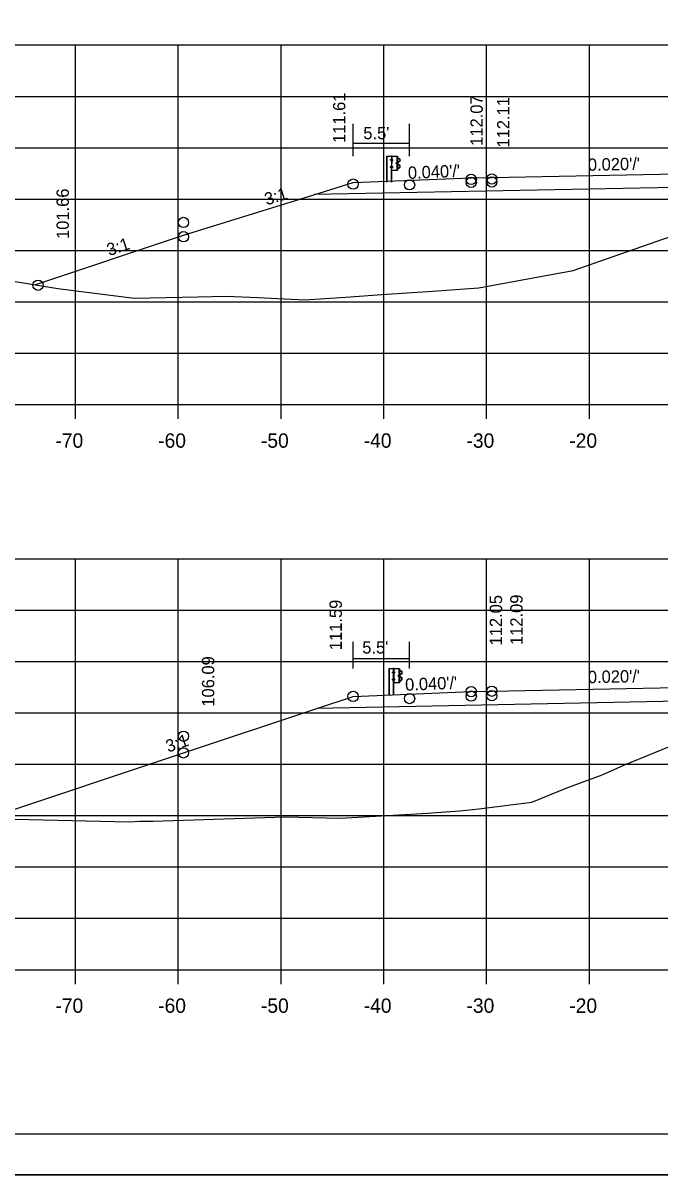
# Model space of a CAD drawing. Extents: x 1175611 to 1176402, y -433344 to -416213.
# Drawn here: x 1175705.9 to 1175767.8, y -426303.4 to -426191.3 of the extents above; entities that cross this region are included whole.
import ezdxf

# ---------------------------------------------------------------- set-up
doc = ezdxf.new("R2010")
doc.units = 0
for name, color, linetype in [('R_Alt Surface', 7, 'Continuous'), ('R_Axis', 7, 'Continuous'), ('R_Axis Annot', 7, 'Continuous'), ('R_Border', 7, 'Continuous'), ('R_Exist Surface', 7, 'Continuous'), ('R_Fin Surface', 7, 'Continuous'), ('R_Grid', 7, 'Continuous'), ('R_No Plot', 7, 'Continuous'), ('R_Proposed Road', 7, 'Continuous'), ('R_Xsect Elev', 7, 'Continuous'), ('R_Xsect Slope', 7, 'Continuous')]:
    doc.layers.add(name, color=color, linetype=linetype)

msp = doc.modelspace()

# ---------------------------------------------------------------- linework, layer by layer
at = {"layer": 'R_Alt Surface'}
for p, q in [((1175737.97, -426204.22), (1175737.97, -426201.06)), ((1175743.47, -426204.23), (1175743.47, -426201.06)), ((1175743.47, -426202.99), (1175737.97, -426202.99)), ((1175737.97, -426254.09), (1175737.97, -426251.48)), ((1175743.47, -426254.1), (1175743.47, -426251.48)), ((1175743.47, -426253.15), (1175737.97, -426253.15))]:
    msp.add_line(p, q, dxfattribs=at)
for points in [[(1175831.5, -426208.04), (1175818.2, -426207.77), (1175818.19, -426206.61), (1175795.75, -426206.16), (1175795.15, -426206.17), (1175795.15, -426207.34), (1175780.97, -426207.03), (1175734.19, -426207.96)], [(1175828.52, -426257.99), (1175817.35, -426257.77), (1175817.35, -426256.6), (1175794.9, -426256.16), (1175794.3, -426256.17), (1175794.3, -426257.33), (1175780.97, -426257.04), (1175734.46, -426257.97)]]:
    msp.add_lwpolyline(points, dxfattribs=at)
at = {"layer": 'R_Axis'}
for p, q in [((1175640.97, -426228.4), (1175920.97, -426228.4)), ((1175710.97, -426229.8), (1175710.97, -426228.4)), ((1175720.97, -426229.8), (1175720.97, -426228.4)), ((1175730.97, -426229.8), (1175730.97, -426228.4)), ((1175740.97, -426229.8), (1175740.97, -426228.4)), ((1175750.97, -426229.8), (1175750.97, -426228.4)), ((1175760.97, -426229.8), (1175760.97, -426228.4)), ((1175640.97, -426283.4), (1175920.97, -426283.4)), ((1175710.97, -426284.8), (1175710.97, -426283.4)), ((1175720.97, -426284.8), (1175720.97, -426283.4)), ((1175730.97, -426284.8), (1175730.97, -426283.4)), ((1175740.97, -426284.8), (1175740.97, -426283.4)), ((1175750.97, -426284.8), (1175750.97, -426283.4)), ((1175760.97, -426284.8), (1175760.97, -426283.4))]:
    msp.add_line(p, q, dxfattribs=at)
at = {"layer": 'R_Border'}
msp.add_line((1175939.15, -426299.4), (1175622.97, -426299.4), dxfattribs=at)
at = {"layer": 'R_Exist Surface'}
for points in [[(1175695.59, -426214.85), (1175709.26, -426217.1), (1175716.66, -426218.05), (1175722.89, -426217.91), (1175725.67, -426217.84), (1175728.68, -426217.99), (1175733.27, -426218.21), (1175737.23, -426217.94), (1175740.78, -426217.7), (1175745.71, -426217.35), (1175750.21, -426217.04), (1175755.48, -426216.05), (1175759.38, -426215.34), (1175764.02, -426213.71), (1175770.36, -426211.52)], [(1175691.06, -426268.44), (1175716.2, -426269), (1175717.23, -426268.95), (1175718.52, -426268.94), (1175731.38, -426268.53), (1175736.71, -426268.64), (1175744.74, -426268.19), (1175748.35, -426267.95), (1175750.21, -426267.73), (1175755.38, -426267.11), (1175758.88, -426265.68), (1175762.22, -426264.44), (1175764.31, -426263.49), (1175770.34, -426261.02)]]:
    msp.add_lwpolyline(points, dxfattribs=at)
at = {"layer": 'R_Fin Surface'}
for points in [[(1175707.01, -426216.73), (1175721.47, -426211.91), (1175734.17, -426207.97), (1175737.97, -426206.79), (1175749.47, -426206.33), (1175751.47, -426206.29), (1175780.97, -426205.7), (1175810.47, -426206.29), (1175812.47, -426206.33), (1175823.97, -426206.79), (1175831.5, -426208.04), (1175840.47, -426209.54), (1175861.33, -426216.49), (1175862.38, -426216.14)], [(1175702.31, -426268.69), (1175721.47, -426262.3), (1175734.45, -426257.98), (1175737.97, -426256.8), (1175749.47, -426256.34), (1175751.47, -426256.3), (1175780.97, -426255.71), (1175810.47, -426256.3), (1175812.47, -426256.34), (1175823.97, -426256.8), (1175842.3, -426261.6)]]:
    msp.add_lwpolyline(points, dxfattribs=at)
at = {"layer": 'R_Grid'}
for p, q in [((1175640.97, -426193.4), (1175920.97, -426193.4)), ((1175710.97, -426228.4), (1175710.97, -426193.4)), ((1175720.97, -426228.4), (1175720.97, -426193.4)), ((1175730.97, -426228.4), (1175730.97, -426193.4)), ((1175740.97, -426228.4), (1175740.97, -426193.4)), ((1175750.97, -426228.4), (1175750.97, -426193.4)), ((1175760.97, -426228.4), (1175760.97, -426193.4)), ((1175640.97, -426198.4), (1175920.97, -426198.4)), ((1175640.97, -426203.4), (1175920.97, -426203.4)), ((1175640.97, -426208.4), (1175920.97, -426208.4)), ((1175640.97, -426213.4), (1175920.97, -426213.4)), ((1175640.97, -426218.4), (1175920.97, -426218.4)), ((1175640.97, -426223.4), (1175920.97, -426223.4)), ((1175640.97, -426228.4), (1175920.97, -426228.4)), ((1175640.97, -426243.4), (1175920.97, -426243.4)), ((1175710.97, -426283.4), (1175710.97, -426243.4)), ((1175720.97, -426283.4), (1175720.97, -426243.4)), ((1175730.97, -426283.4), (1175730.97, -426243.4)), ((1175740.97, -426283.4), (1175740.97, -426243.4)), ((1175750.97, -426283.4), (1175750.97, -426243.4)), ((1175760.97, -426283.4), (1175760.97, -426243.4)), ((1175640.97, -426248.4), (1175920.97, -426248.4)), ((1175640.97, -426253.4), (1175920.97, -426253.4)), ((1175640.97, -426258.4), (1175920.97, -426258.4)), ((1175640.97, -426263.4), (1175920.97, -426263.4)), ((1175640.97, -426268.4), (1175920.97, -426268.4)), ((1175640.97, -426273.4), (1175920.97, -426273.4)), ((1175640.97, -426278.4), (1175920.97, -426278.4)), ((1175640.97, -426283.4), (1175920.97, -426283.4))]:
    msp.add_line(p, q, dxfattribs=at)
at = {"layer": 'R_No Plot'}
msp.add_line((1175610.57, -426303.38), (1175943.91, -426303.38), dxfattribs=at)
msp.add_lwpolyline([(1175610.57, -426090.04), (1175943.91, -426090.04), (1175943.91, -426303.38), (1175610.57, -426303.38)], close=True, dxfattribs=at)
for centre in [(1175737.97, -426206.94), (1175743.47, -426207.01), (1175749.47, -426206.48), (1175749.47, -426206.77), (1175751.47, -426206.44), (1175751.47, -426206.73), (1175721.47, -426210.67), (1175721.47, -426212.06), (1175707.32, -426216.78), (1175707.32, -426216.78), (1175749.47, -426256.34), (1175751.47, -426256.3), (1175737.97, -426256.8), (1175743.47, -426257.01), (1175749.47, -426256.77), (1175751.47, -426256.73), (1175721.47, -426260.68), (1175721.47, -426262.3)]:
    msp.add_circle(centre, 0.5, dxfattribs=at)
at = {"layer": 'R_Proposed Road'}
for p, q in [((1175741.24, -426204.23), (1175741.24, -426206.74)), ((1175741.27, -426204.23), (1175741.27, -426206.74)), ((1175741.64, -426204.64), (1175741.64, -426204.55)), ((1175741.7, -426204.53), (1175741.65, -426204.53)), ((1175741.7, -426204.56), (1175741.65, -426204.56)), ((1175741.77, -426204.23), (1175741.7, -426204.23)), ((1175741.7, -426204.66), (1175741.7, -426204.53)), ((1175741.73, -426206.74), (1175741.73, -426204.23)), ((1175741.77, -426204.23), (1175741.76, -426204.23)), ((1175741.77, -426204.54), (1175741.82, -426204.54)), ((1175741.82, -426204.54), (1175741.82, -426204.66)), ((1175742.26, -426205.6), (1175742.26, -426204.24)), ((1175742.41, -426204.44), (1175742.3, -426204.38)), ((1175742.4, -426204.46), (1175742.3, -426204.41)), ((1175742.53, -426204.56), (1175742.4, -426204.46)), ((1175742.54, -426204.55), (1175742.41, -426204.44)), ((1175741.63, -426205.33), (1175741.63, -426205.23)), ((1175741.69, -426205.22), (1175741.64, -426205.22)), ((1175741.69, -426205.25), (1175741.64, -426205.25)), ((1175741.69, -426205.31), (1175741.64, -426205.31)), ((1175741.69, -426205.31), (1175741.64, -426205.31)), ((1175741.69, -426205.34), (1175741.64, -426205.34)), ((1175741.7, -426204.62), (1175741.65, -426204.62)), ((1175741.7, -426204.62), (1175741.65, -426204.62)), ((1175741.7, -426204.66), (1175741.65, -426204.66)), ((1175741.69, -426205.34), (1175741.69, -426205.22)), ((1175741.76, -426205.6), (1175741.73, -426205.6)), ((1175741.82, -426204.6), (1175741.76, -426204.6)), ((1175741.82, -426205.28), (1175741.76, -426205.28)), ((1175741.77, -426204.66), (1175741.82, -426204.66)), ((1175741.82, -426205.22), (1175741.77, -426205.22)), ((1175741.82, -426205.34), (1175741.77, -426205.34)), ((1175741.82, -426205.34), (1175741.82, -426205.22)), ((1175742.25, -426204.85), (1175742.2, -426204.85)), ((1175742.2, -426204.96), (1175742.2, -426204.87)), ((1175742.25, -426204.88), (1175742.2, -426204.88)), ((1175742.25, -426204.95), (1175742.2, -426204.95)), ((1175742.25, -426204.98), (1175742.2, -426204.98)), ((1175742.25, -426204.95), (1175742.21, -426204.95)), ((1175742.25, -426204.98), (1175742.25, -426204.85)), ((1175742.29, -426205.43), (1175742.4, -426205.38)), ((1175742.3, -426204.98), (1175742.31, -426204.84)), ((1175742.3, -426205.45), (1175742.41, -426205.39)), ((1175742.33, -426204.98), (1175742.33, -426204.84)), ((1175742.35, -426204.78), (1175742.52, -426204.67)), ((1175742.5, -426205.15), (1175742.35, -426205.05)), ((1175742.36, -426204.8), (1175742.54, -426204.69)), ((1175742.51, -426205.13), (1175742.36, -426205.03)), ((1175742.4, -426205.38), (1175742.53, -426205.27)), ((1175742.41, -426205.39), (1175742.54, -426205.29)), ((1175741.44, -426254.1), (1175741.44, -426256.62)), ((1175741.47, -426254.1), (1175741.47, -426256.62)), ((1175741.89, -426254.4), (1175741.84, -426254.4)), ((1175741.84, -426254.51), (1175741.84, -426254.42)), ((1175741.89, -426254.43), (1175741.84, -426254.43)), ((1175741.89, -426254.5), (1175741.84, -426254.5)), ((1175741.89, -426254.53), (1175741.84, -426254.53)), ((1175741.89, -426254.5), (1175741.85, -426254.5)), ((1175741.96, -426254.1), (1175741.89, -426254.1)), ((1175741.89, -426254.53), (1175741.89, -426254.4)), ((1175741.93, -426256.62), (1175741.93, -426254.1)), ((1175741.96, -426254.1), (1175741.96, -426254.1)), ((1175742.02, -426254.47), (1175741.96, -426254.47)), ((1175741.97, -426254.41), (1175742.02, -426254.41)), ((1175741.97, -426254.53), (1175742.02, -426254.53)), ((1175742.02, -426254.41), (1175742.02, -426254.53)), ((1175742.39, -426254.83), (1175742.39, -426254.74)), ((1175742.45, -426254.72), (1175742.4, -426254.72)), ((1175742.45, -426254.76), (1175742.4, -426254.76)), ((1175742.45, -426254.82), (1175742.4, -426254.82)), ((1175742.45, -426254.85), (1175742.4, -426254.85)), ((1175742.45, -426254.82), (1175742.41, -426254.82)), ((1175742.45, -426254.85), (1175742.45, -426254.72)), ((1175742.46, -426255.47), (1175742.46, -426254.11)), ((1175742.61, -426254.32), (1175742.49, -426254.26)), ((1175742.59, -426254.33), (1175742.5, -426254.28)), ((1175742.5, -426254.85), (1175742.5, -426254.72)), ((1175742.52, -426254.85), (1175742.53, -426254.72)), ((1175742.7, -426255.02), (1175742.54, -426254.92)), ((1175742.55, -426254.65), (1175742.72, -426254.54)), ((1175742.56, -426254.67), (1175742.73, -426254.56)), ((1175742.71, -426255), (1175742.56, -426254.9)), ((1175742.72, -426254.44), (1175742.59, -426254.33)), ((1175742.74, -426254.42), (1175742.61, -426254.32)), ((1175741.88, -426255.09), (1175741.83, -426255.09)), ((1175741.83, -426255.2), (1175741.83, -426255.11)), ((1175741.88, -426255.12), (1175741.83, -426255.12)), ((1175741.88, -426255.19), (1175741.83, -426255.19)), ((1175741.88, -426255.22), (1175741.83, -426255.22)), ((1175741.88, -426255.19), (1175741.84, -426255.19)), ((1175741.88, -426255.22), (1175741.88, -426255.09)), ((1175741.96, -426255.47), (1175741.93, -426255.47)), ((1175742.02, -426255.16), (1175741.96, -426255.16)), ((1175742.02, -426255.09), (1175741.97, -426255.09)), ((1175742.02, -426255.22), (1175741.97, -426255.22)), ((1175742.02, -426255.22), (1175742.02, -426255.09)), ((1175742.49, -426255.31), (1175742.6, -426255.25)), ((1175742.5, -426255.33), (1175742.61, -426255.27)), ((1175742.6, -426255.25), (1175742.72, -426255.14)), ((1175742.61, -426255.27), (1175742.74, -426255.16))]:
    msp.add_line(p, q, dxfattribs=at)
for points in [[(1175741.24, -426204.23), (1175741.7, -426204.23), (1175741.69, -426206.74)], [(1175741.44, -426254.1), (1175741.89, -426254.1), (1175741.89, -426256.62)]]:
    msp.add_lwpolyline(points, dxfattribs=at)
for points in [[(1175741.64, -426204.56), (1175741.64, -426204.62), (1175741.61, -426204.62), (1175741.61, -426204.56)], [(1175741.69, -426204.51), (1175741.69, -426204.68), (1175741.7, -426204.68), (1175741.7, -426204.51)], [(1175742.29, -426204.23), (1175742.29, -426205.6), (1175741.76, -426205.6), (1175741.77, -426204.23)], [(1175741.82, -426204.54), (1175741.82, -426204.66), (1175741.77, -426204.66), (1175741.77, -426204.54)], [(1175741.63, -426205.25), (1175741.63, -426205.31), (1175741.6, -426205.31), (1175741.6, -426205.25)], [(1175741.68, -426205.2), (1175741.68, -426205.37), (1175741.69, -426205.37), (1175741.69, -426205.2)], [(1175741.82, -426205.22), (1175741.82, -426205.34), (1175741.77, -426205.34), (1175741.77, -426205.22)], [(1175742.19, -426204.88), (1175742.19, -426204.95), (1175742.17, -426204.95), (1175742.17, -426204.88)], [(1175742.25, -426204.83), (1175742.25, -426205), (1175742.26, -426205), (1175742.26, -426204.83)], [(1175741.84, -426254.43), (1175741.84, -426254.5), (1175741.81, -426254.5), (1175741.81, -426254.43)], [(1175741.89, -426254.38), (1175741.89, -426254.55), (1175741.9, -426254.55), (1175741.9, -426254.38)], [(1175742.49, -426254.1), (1175742.49, -426255.47), (1175741.96, -426255.47), (1175741.96, -426254.1)], [(1175742.02, -426254.41), (1175742.02, -426254.53), (1175741.96, -426254.53), (1175741.96, -426254.41)], [(1175742.39, -426254.76), (1175742.39, -426254.82), (1175742.37, -426254.82), (1175742.37, -426254.76)], [(1175742.45, -426254.7), (1175742.45, -426254.87), (1175742.46, -426254.87), (1175742.46, -426254.7)], [(1175741.82, -426255.12), (1175741.82, -426255.19), (1175741.8, -426255.19), (1175741.8, -426255.12)], [(1175741.88, -426255.07), (1175741.88, -426255.24), (1175741.89, -426255.24), (1175741.89, -426255.07)], [(1175742.02, -426255.09), (1175742.02, -426255.22), (1175741.96, -426255.22), (1175741.96, -426255.09)]]:
    msp.add_lwpolyline(points, close=True, dxfattribs=at)
for centre, radius, start, end in [((1175741.66, -426204.55), 0.022, 134.5745, 222.2244), ((1175741.73, -426204.59), 0.0922, 159.7423, 200.2577), ((1175742.49, -426204.62), 0.062, 299.2499, 57.9783), ((1175742.49, -426204.62), 0.0856, 299.2499, 57.9783), ((1175741.65, -426205.24), 0.022, 134.5745, 222.2244), ((1175741.72, -426205.28), 0.0922, 159.7423, 200.2577), ((1175741.65, -426205.33), 0.025, 140.9334, 216.6234), ((1175741.67, -426204.64), 0.025, 140.9334, 216.6234), ((1175742.22, -426204.87), 0.022, 134.5745, 222.2244), ((1175742.29, -426204.91), 0.0922, 159.7423, 200.2577), ((1175742.22, -426204.96), 0.025, 140.9334, 216.6234), ((1175742.39, -426204.85), 0.0865, 118.106, 175.0444), ((1175742.37, -426204.99), 0.0703, 171.7804, 246.8536), ((1175742.39, -426204.85), 0.0622, 118.106, 175.0444), ((1175742.32, -426204.92), 0.0453, 282.9554, 86.0697), ((1175742.37, -426204.99), 0.0462, 171.7804, 246.8536), ((1175742.46, -426205.22), 0.0854, 325.2184, 59.12), ((1175742.46, -426205.22), 0.109, 325.2184, 59.12), ((1175741.86, -426254.42), 0.022, 134.5745, 222.2244), ((1175741.93, -426254.47), 0.0922, 159.7423, 200.2577), ((1175741.86, -426254.51), 0.025, 140.9334, 216.6234), ((1175742.42, -426254.74), 0.022, 134.5745, 222.2244), ((1175742.49, -426254.79), 0.0922, 159.7423, 200.2577), ((1175742.42, -426254.83), 0.025, 140.9334, 216.6234), ((1175742.59, -426254.72), 0.0865, 118.106, 175.0444), ((1175742.57, -426254.86), 0.0703, 171.7804, 246.8536), ((1175742.52, -426254.79), 0.0453, 282.9554, 86.0697), ((1175742.57, -426254.86), 0.0462, 171.7804, 246.8536), ((1175742.59, -426254.72), 0.0622, 118.106, 175.0444), ((1175742.65, -426255.09), 0.0854, 325.2184, 59.12), ((1175742.65, -426255.09), 0.109, 325.2184, 59.12), ((1175742.69, -426254.49), 0.062, 299.2499, 57.9783), ((1175742.69, -426254.49), 0.0856, 299.2499, 57.9783), ((1175741.85, -426255.11), 0.022, 134.5745, 222.2244), ((1175741.92, -426255.16), 0.0922, 159.7423, 200.2577), ((1175741.85, -426255.2), 0.025, 140.9334, 216.6234)]:
    msp.add_arc(centre, radius, start, end, dxfattribs=at)

# ---------------------------------------------------------------- texts
at = {"layer": 'R_Alt Surface'}
for p in [(1175738.97, -426202.57), (1175738.87, -426252.63)]:
    msp.add_text("5.5'", height=1.2, dxfattribs=at).set_placement(p)
at = {"layer": 'R_Axis Annot'}
for s, p in [('-70', (1175709.01, -426232.6)), ('-60', (1175719.01, -426232.6)), ('-50', (1175729.01, -426232.6)), ('-40', (1175739.01, -426232.6)), ('-30', (1175749.01, -426232.6)), ('-20', (1175759.01, -426232.6)), ('-70', (1175709.01, -426287.6)), ('-60', (1175719.01, -426287.6)), ('-50', (1175729.01, -426287.6)), ('-40', (1175739.01, -426287.6)), ('-30', (1175749.01, -426287.6)), ('-20', (1175759.01, -426287.6))]:
    msp.add_text(s, height=1.4, dxfattribs=at).set_placement(p)
at = {"layer": 'R_Xsect Elev'}
for s, p in [('111.61', (1175737.22, -426202.94)), ('112.07', (1175750.59, -426203.21)), ('112.11', (1175753.19, -426203.38)), ('101.66', (1175710.32, -426212.28)), ('112.05', (1175752.47, -426251.84)), ('112.09', (1175754.47, -426251.8)), ('111.59', (1175736.88, -426252.3)), ('106.09', (1175724.47, -426257.8))]:
    msp.add_text(s, height=1.2, rotation=90, dxfattribs=at).set_placement(p)
at = {"layer": 'R_Xsect Slope'}
for s, rotation, p in [("0.020'/'", 1.1458, (1175760.83, -426205.65)), ("0.040'/'", 2.2906, (1175743.33, -426206.44)), ('3:1', 17.2496, (1175729.57, -426209.02)), ('3:1', 18.4349, (1175714.24, -426213.95)), ("0.040'/'", 2.2906, (1175743.06, -426256.26)), ("0.020'/'", 1.1458, (1175760.83, -426255.52)), ('3:1', 18.4349, (1175719.98, -426262.27))]:
    msp.add_text(s, height=1.2, rotation=rotation, dxfattribs=at).set_placement(p)

doc.saveas('drawing.dxf')
